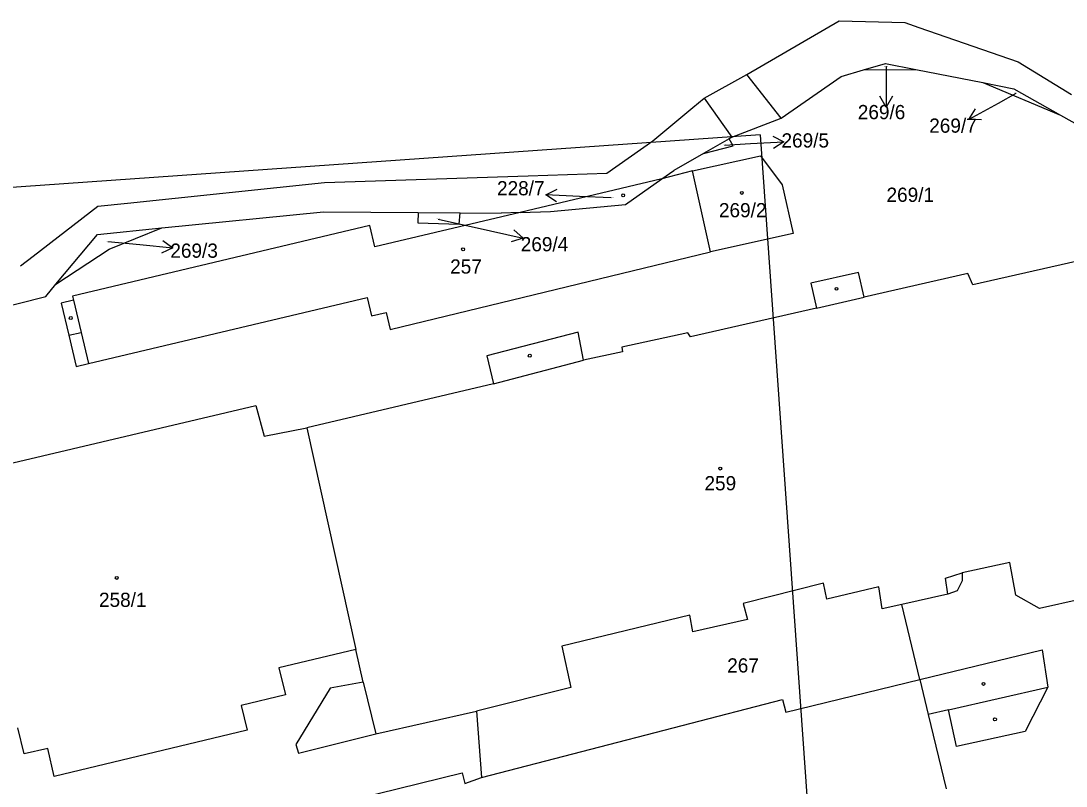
# Model space of a CAD drawing. Extents: x -670359 to -668019, y -978807 to -976674.
# Drawn here: x -669366.6 to -669241.5, y -977047.5 to -976955.9 of the extents above; entities that cross this region are included whole.
import ezdxf

# ---------------------------------------------------------------- set-up
doc = ezdxf.new("R2010")
doc.units = 0
for name, color, linetype in [('Hranice kat_území', 7, 'Continuous'), ('Hranice parcel', 7, 'Continuous'), ('Parcelní čísla', 7, 'Continuous'), ('Vnitřní kresba', 7, 'Continuous'), ('Značky budov', 7, 'Continuous'), ('Značky kultur', 7, 'Continuous')]:
    doc.layers.add(name, color=color, linetype=linetype)

msp = doc.modelspace()

# ---------------------------------------------------------------- linework, layer by layer
at = {"layer": 'Defpoints'}
for q in [(-669697.04, -976999.11), (-669257.73, -977257.82)]:
    msp.add_line((-669278.09, -976969.54), q, dxfattribs=at)
at = {"layer": 'Hranice kat_území'}
for p, q in [((-669260.77, -976956.11), (-669259.08, -976956.7)), ((-669259.08, -976956.7), (-669247.22, -976960.81)), ((-669286.13, -976966.28), (-669284.78, -976965.16)), ((-669290.92, -976970.25), (-669286.13, -976966.28)), ((-669330.22, -976975.25), (-669305.84, -976974.45)), ((-669305.84, -976974.45), (-669296.42, -976974.14))]:
    msp.add_line(p, q, dxfattribs=at)
for points in [[(-669279.68, -976962.33), (-669268.63, -976955.92)], [(-669268.63, -976955.92), (-669260.77, -976956.11)], [(-669247.22, -976960.81), (-669240.83, -976964.74)], [(-669284.78, -976965.16), (-669279.68, -976962.33)], [(-669296.42, -976974.14), (-669290.92, -976970.25)], [(-669353.79, -976977.72), (-669330.22, -976975.25)], [(-669357.34, -976978.09), (-669353.79, -976977.72)], [(-669365.09, -976984.06), (-669357.34, -976978.09)], [(-669366.61, -976985.24), (-669365.09, -976984.06)]]:
    msp.add_lwpolyline(points, dxfattribs=at)
at = {"layer": 'Hranice parcel'}
for points in [[(-669265.7, -976961.77), (-669263.07, -976961)], [(-669263.07, -976961), (-669259.45, -976961.72)], [(-669275.56, -976967.54), (-669268.38, -976962.56)], [(-669268.38, -976962.56), (-669265.7, -976961.77)], [(-669265.7, -976961.77), (-669259.45, -976961.72)], [(-669259.45, -976961.72), (-669251.45, -976963.3)], [(-669251.45, -976963.3), (-669242.12, -976967.2)], [(-669251.45, -976963.3), (-669247.74, -976964.03)], [(-669247.74, -976964.03), (-669242.12, -976967.2)], [(-669281.49, -976969.84), (-669275.56, -976967.54)], [(-669242.12, -976967.2), (-669238.42, -976969.29)], [(-669284.85, -976971.77), (-669281.3, -976970.86), (-669281.8, -976970.02)], [(-669281.8, -976970.02), (-669284.85, -976971.77)], [(-669281.49, -976969.84), (-669281.8, -976970.02)], [(-669284.85, -976971.77), (-669288.41, -976973.81)], [(-669286.19, -976973.86), (-669278.06, -976972.05)], [(-669278.06, -976972.05), (-669275.44, -976975.55)], [(-669289.84, -976974.81), (-669288.41, -976973.81)], [(-669286.19, -976973.86), (-669289.84, -976974.81)], [(-669284.03, -976983.55), (-669286.19, -976973.86)], [(-669289.84, -976974.81), (-669306.79, -976978.83)], [(-669294.21, -976977.9), (-669289.84, -976974.81)], [(-669275.44, -976975.55), (-669274.15, -976981.35)], [(-669349.69, -976980.7), (-669330.33, -976978.77)], [(-669330.33, -976978.77), (-669319, -976978.84)], [(-669306.79, -976978.83), (-669324.21, -976982.96)], [(-669319, -976978.84), (-669319.06, -976980.1), (-669314.11, -976980.25), (-669314, -976978.88)], [(-669319, -976978.84), (-669314, -976978.88)], [(-669314, -976978.88), (-669309.07, -976978.91)], [(-669306.79, -976978.83), (-669309.07, -976978.91)], [(-669306.79, -976978.83), (-669303.17, -976978.71)], [(-669303.17, -976978.71), (-669294.21, -976977.9)], [(-669362.38, -976987.44), (-669356.01, -976983.23), (-669349.69, -976980.7)], [(-669362.38, -976987.44), (-669357.38, -976981.46)], [(-669324.81, -976980.41), (-669360.4, -976988.86)], [(-669357.38, -976981.46), (-669349.69, -976980.7)], [(-669324.21, -976982.96), (-669324.81, -976980.41)], [(-669274.15, -976981.35), (-669284.03, -976983.55)], [(-669322.38, -976992.83), (-669284.03, -976983.55)], [(-669236.95, -976983.94), (-669252.64, -976987.51)], [(-669266.32, -976986.02), (-669272.03, -976987.32)], [(-669265.65, -976988.99), (-669266.32, -976986.02)], [(-669253.21, -976986.16), (-669265.65, -976988.99)], [(-669252.64, -976987.51), (-669253.21, -976986.16)], [(-669363.59, -976988.89), (-669362.38, -976987.44)], [(-669272.03, -976987.32), (-669271.35, -976990.28)], [(-669370.26, -976990.58), (-669363.59, -976988.89)], [(-669360.4, -976988.86), (-669360.29, -976989.34)], [(-669358.49, -976996.91), (-669325.14, -976989)], [(-669325.14, -976989), (-669324.62, -976991.22)], [(-669360.29, -976989.34), (-669361.75, -976989.68)], [(-669361.75, -976989.68), (-669360.83, -976993.54)], [(-669271.35, -976990.28), (-669286.43, -976993.71)], [(-669324.62, -976991.22), (-669322.86, -976990.8)], [(-669322.86, -976990.8), (-669322.38, -976992.83)], [(-669360.83, -976993.54), (-669359.95, -976997.26)], [(-669299.87, -976993.15), (-669310.81, -976996.01)], [(-669299.21, -976996.5), (-669299.87, -976993.15)], [(-669286.76, -976993.23), (-669294.66, -976994.96)], [(-669286.43, -976993.71), (-669286.76, -976993.23)], [(-669294.66, -976994.96), (-669294.58, -976995.52)], [(-669310.81, -976996.01), (-669309.99, -976999.36)], [(-669294.58, -976995.52), (-669299.21, -976996.5)], [(-669359.95, -976997.26), (-669358.49, -976996.91)], [(-669309.99, -976999.36), (-669332.36, -977004.61)], [(-669375.35, -977010.62), (-669338.45, -977001.93)], [(-669338.45, -977001.93), (-669337.47, -977005.6)], [(-669337.47, -977005.6), (-669332.36, -977004.61)], [(-669332.36, -977004.61), (-669326.48, -977031.13)], [(-669248.22, -977020.73), (-669253.89, -977021.96)], [(-669247.48, -977024.64), (-669248.22, -977020.73)], [(-669253.89, -977021.96), (-669253.89, -977022.92)], [(-669270.52, -977023.18), (-669280.1, -977025.64)], [(-669270.11, -977025.1), (-669270.52, -977023.18)], [(-669263.88, -977023.62), (-669270.11, -977025.1)], [(-669263.47, -977026.26), (-669263.88, -977023.62)], [(-669253.89, -977022.92), (-669254.52, -977024.12)], [(-669234.69, -977024.01), (-669244.67, -977026.22)], [(-669255.64, -977024.53), (-669261.13, -977025.74)], [(-669254.52, -977024.12), (-669255.64, -977024.53)], [(-669244.67, -977026.22), (-669247.48, -977024.64)], [(-669280.1, -977025.64), (-669279.61, -977027.55)], [(-669261.13, -977025.74), (-669263.47, -977026.26)], [(-669258.97, -977034.74), (-669261.13, -977025.74)], [(-669286.49, -977027.03), (-669301.83, -977030.72)], [(-669286.16, -977029.03), (-669286.49, -977027.03)], [(-669279.61, -977027.55), (-669286.16, -977029.03)], [(-669326.48, -977031.13), (-669335.68, -977033.33)], [(-669325.6, -977035.06), (-669326.48, -977031.13)], [(-669301.83, -977030.72), (-669300.76, -977035.67)], [(-669258.97, -977034.74), (-669244.33, -977031.18)], [(-669244.33, -977031.18), (-669243.66, -977035.65)], [(-669335.68, -977033.33), (-669334.9, -977036.58)], [(-669325.6, -977035.06), (-669324.08, -977041.24)], [(-669275, -977038.63), (-669258.97, -977034.74)], [(-669334.9, -977036.58), (-669340.19, -977037.85)], [(-669300.76, -977035.67), (-669312.02, -977038.53)], [(-669243.66, -977035.65), (-669246.35, -977040.94)], [(-669311.42, -977046.44), (-669275.4, -977037.12)], [(-669275.4, -977037.12), (-669275, -977038.63)], [(-669340.19, -977037.85), (-669339.48, -977040.8)], [(-669324.08, -977041.24), (-669312.02, -977038.53)], [(-669312.02, -977038.53), (-669311.42, -977046.44)], [(-669255.56, -977038.36), (-669257.96, -977038.93)], [(-669257.96, -977038.93), (-669255.83, -977047.79)], [(-669254.58, -977042.74), (-669255.56, -977038.36)], [(-669366.18, -977043.64), (-669366.93, -977040.49)], [(-669339.48, -977040.8), (-669362.57, -977046.32)], [(-669246.35, -977040.94), (-669254.58, -977042.74)], [(-669363.36, -977042.97), (-669366.18, -977043.64)], [(-669362.57, -977046.32), (-669363.36, -977042.97)], [(-669334.03, -977050.89), (-669313.74, -977045.89)], [(-669313.74, -977045.89), (-669313.42, -977047.17)], [(-669313.42, -977047.17), (-669311.42, -977046.44)]]:
    msp.add_lwpolyline(points, dxfattribs=at)
at = {"layer": 'Parcelní čísla'}
for p, q in [((-669263.01, -976961.42), (-669263.01, -976962.23)), ((-669262.26, -976964.93), (-669263.01, -976966.23)), ((-669247.47, -976964.62), (-669249.59, -976965.79)), ((-669251.59, -976967.75), (-669253.09, -976967.72)), ((-669276.57, -976969.71), (-669275.24, -976970.38)), ((-669282.35, -976970.77), (-669279.23, -976970.6)), ((-669302.45, -976977.55), (-669303.72, -976976.74)), ((-669295.91, -976977.11), (-669299.72, -976976.93)), ((-669316.61, -976979.63), (-669310.35, -976981.04)), ((-669307.55, -976980.9), (-669306.45, -976981.92)), ((-669356.15, -976982.31), (-669352.35, -976982.69)), ((-669349.59, -976982.21), (-669348.37, -976983.09))]:
    msp.add_line(p, q, dxfattribs=at)
for points in [[(-669263.01, -976962.23), (-669263.01, -976966.23), (-669263.76, -976964.93)], [(-669249.59, -976965.79), (-669253.09, -976967.72), (-669252.32, -976966.44)], [(-669279.23, -976970.6), (-669275.24, -976970.38), (-669276.49, -976971.2)], [(-669299.72, -976976.93), (-669303.72, -976976.74), (-669302.38, -976976.05)], [(-669310.35, -976981.04), (-669306.45, -976981.92), (-669307.88, -976982.36)], [(-669352.35, -976982.69), (-669348.37, -976983.09), (-669349.74, -976983.71)]]:
    msp.add_lwpolyline(points, dxfattribs=at)
at = {"layer": 'Vnitřní kresba'}
for points in [[(-669275.56, -976967.54), (-669279.68, -976962.33)], [(-669284.78, -976965.16), (-669281.49, -976969.84)], [(-669271.35, -976990.28), (-669265.65, -976988.99)], [(-669360.29, -976989.34), (-669359.37, -976993.2)], [(-669360.83, -976993.54), (-669359.37, -976993.2)], [(-669359.37, -976993.2), (-669358.49, -976996.91)], [(-669309.99, -976999.36), (-669299.21, -976996.5)], [(-669255.89, -977022.61), (-669253.89, -977021.96)], [(-669255.64, -977024.53), (-669255.89, -977022.61)], [(-669325.6, -977035.06), (-669329.55, -977035.76)], [(-669258.97, -977034.74), (-669257.96, -977038.93)], [(-669329.55, -977035.76), (-669333.67, -977042.5)], [(-669255.56, -977038.36), (-669243.66, -977035.65)], [(-669333.35, -977043.53), (-669324.08, -977041.24)], [(-669333.67, -977042.5), (-669333.35, -977043.53)]]:
    msp.add_lwpolyline(points, dxfattribs=at)
at = {"layer": 'Značky budov'}
for centre in [(-669280.28, -976976.5), (-669313.64, -976983.25), (-669282.86, -977009.49), (-669355.09, -977022.57)]:
    msp.add_circle(centre, 0.175, dxfattribs=at)
at = {"layer": 'Značky kultur'}
for centre in [(-669280.28, -976976.5), (-669294.48, -976976.79), (-669313.64, -976983.25), (-669268.95, -976987.98), (-669360.6, -976991.47), (-669305.66, -976995.98), (-669282.86, -977009.49), (-669355.09, -977022.57), (-669251.35, -977035.25), (-669249.98, -977039.49)]:
    msp.add_circle(centre, 0.175, dxfattribs=at)

# ---------------------------------------------------------------- texts
at = {"layer": 'Parcelní čísla'}
for s, height, p in [('269/6', 0.1, (-669263.21, -976961.42)), ('269/7', 0.1, (-669247.67, -976964.62)), ('269/6', 1.7, (-669266.4, -976967.68)), ('269/7', 1.7, (-669257.85, -976969.3)), ('269/5', 1.7, (-669275.53, -976971.07)), ('269/5', 0.1, (-669282.55, -976970.77)), ('228/7', 1.7, (-669309.58, -976976.79)), ('269/1', 1.7, (-669262.96, -976977.57)), ('228/7', 0.1, (-669295.91, -976977.11)), ('269/2', 1.7, (-669283.02, -976979.42)), ('269/4', 0.1, (-669316.81, -976979.63)), ('269/3', 0.1, (-669356.35, -976982.31)), ('269/3', 1.7, (-669348.68, -976984.26)), ('269/4', 1.7, (-669306.74, -976983.49)), ('257', 1.7, (-669315.19, -976986.16)), ('259', 1.7, (-669284.75, -977012.09)), ('258/1', 1.7, (-669357.22, -977026.04)), ('267', 1.7, (-669282.03, -977033.89))]:
    msp.add_text(s, height=height, dxfattribs=at).set_placement(p)

doc.saveas('drawing.dxf')
